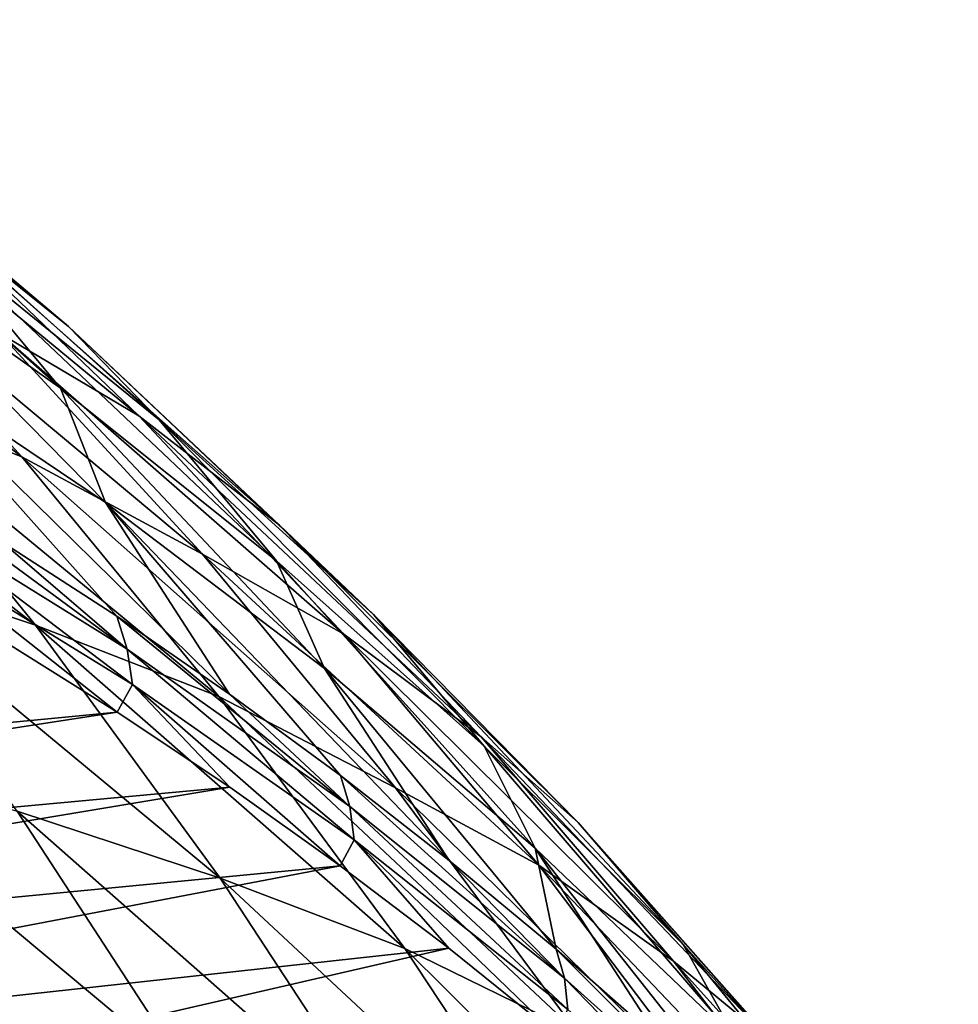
# Model space of a CAD drawing. Header units: metres. Extents: x -46 to 104, y -30 to 30.
# Tile 656 of 656: x 100.54 to 102.6, y 12.63 to 14.8. Entities that reach past the tile are written whole.
import ezdxf

# ---------------------------------------------------------------- set-up
doc = ezdxf.new("R2010")
doc.units = ezdxf.units.M
doc.layers.add('solid_26_000_502_XXX', color=7, linetype='CONTINUOUS')

msp = doc.modelspace()

# ---------------------------------------------------------------- linework, layer by layer
at = {"layer": 'solid_26_000_502_XXX'}
for points in [[(99.835938, 14.800532, 288.906219), (100.161575, 14.533039, 289.691772), (100.645378, 14.125284, 289.266998)], [(100.328156, 14.379827, 288.472931), (99.835938, 14.800532, 288.906219), (100.645378, 14.125284, 289.266998)], [(99.845215, 14.685184, 291.004395), (100.135315, 14.339009, 291.772095), (100.627701, 13.989314, 291.35257)], [(100.354111, 14.318362, 290.569702), (99.845215, 14.685184, 291.004395), (100.627701, 13.989314, 291.35257)], [(100.024628, 14.567628, 287.645294), (100.328156, 14.379827, 288.472931), (100.800346, 13.928741, 288.048004)], [(100.492836, 14.110349, 287.221985), (100.024628, 14.567628, 287.645294), (100.800346, 13.928741, 288.048004)], [(100.161575, 14.533039, 289.691772), (100.354111, 14.318362, 290.569702), (100.844864, 13.920156, 290.141876)], [(100.645378, 14.125284, 289.266998), (100.161575, 14.533039, 289.691772), (100.844864, 13.920156, 290.141876)], [(99.688087, 14.499033, 285.686493), (100.086479, 14.336838, 286.466614), (100.54277, 13.838323, 286.043762)], [(100.141754, 13.997739, 285.264984), (99.688087, 14.499033, 285.686493), (100.54277, 13.838323, 286.043762)], [(100.328156, 14.379827, 288.472931), (100.645378, 14.125284, 289.266998), (101.109901, 13.687951, 288.85022)], [(100.800346, 13.928741, 288.048004), (100.328156, 14.379827, 288.472931), (101.109901, 13.687951, 288.85022)], [(100.086479, 14.336838, 286.466614), (100.492836, 14.110349, 287.221985), (100.939941, 13.624226, 286.808105)], [(100.54277, 13.838323, 286.043762), (100.086479, 14.336838, 286.466614), (100.939941, 13.624226, 286.808105)], [(100.135315, 14.339009, 291.772095), (100.228203, 14.073318, 292.67923), (100.726967, 13.738251, 292.257996)], [(100.627701, 13.989314, 291.35257), (100.135315, 14.339009, 291.772095), (100.726967, 13.738251, 292.257996)], [(100.354111, 14.318362, 290.569702), (100.627701, 13.989314, 291.35257), (101.103073, 13.609827, 290.939331)], [(100.844864, 13.920156, 290.141876), (100.354111, 14.318362, 290.569702), (101.103073, 13.609827, 290.939331)], [(99.698975, 14.146953, 284.509674), (100.141754, 13.997739, 285.264984), (100.572487, 13.46804, 284.854279)], [(100.127617, 13.616269, 284.10025), (99.698975, 14.146953, 284.509674), (100.572487, 13.46804, 284.854279)], [(100.492836, 14.110349, 287.221985), (100.800346, 13.928741, 288.048004), (101.251434, 13.44831, 287.632416)], [(100.939941, 13.624226, 286.808105), (100.492836, 14.110349, 287.221985), (101.251434, 13.44831, 287.632416)], [(100.645378, 14.125284, 289.266998), (100.844864, 13.920156, 290.141876), (101.316338, 13.491497, 289.721832)], [(101.109901, 13.687951, 288.85022), (100.645378, 14.125284, 289.266998), (101.316338, 13.491497, 289.721832)], [(100.999794, 13.316341, 292.968323), (100.726967, 13.738251, 292.257996), (100.228203, 14.073318, 292.67923)], [(100.751358, 13.487738, 293.179016), (100.999794, 13.316341, 292.968323), (100.228203, 14.073318, 292.67923)], [(100.498764, 13.651119, 293.391113), (100.751358, 13.487738, 293.179016), (100.228203, 14.073318, 292.67923)], [(100.141754, 13.997739, 285.264984), (100.54277, 13.838323, 286.043762), (100.976067, 13.31108, 285.631714)], [(100.572487, 13.46804, 284.854279), (100.141754, 13.997739, 285.264984), (100.976067, 13.31108, 285.631714)], [(100.627701, 13.989314, 291.35257), (100.726967, 13.738251, 292.257996), (101.208923, 13.372513, 291.842743)], [(101.103073, 13.609827, 290.939331), (100.627701, 13.989314, 291.35257), (101.208923, 13.372513, 291.842743)], [(100.800346, 13.928741, 288.048004), (101.109901, 13.687951, 288.85022), (101.5541, 13.222026, 288.442383)], [(101.251434, 13.44831, 287.632416), (100.800346, 13.928741, 288.048004), (101.5541, 13.222026, 288.442383)], [(100.844864, 13.920156, 290.141876), (101.103073, 13.609827, 290.939331), (101.560371, 13.201404, 290.533356)], [(101.316338, 13.491497, 289.721832), (100.844864, 13.920156, 290.141876), (101.560371, 13.201404, 290.533356)], [(100.54277, 13.838323, 286.043762), (100.939941, 13.624226, 286.808105), (101.364937, 13.110352, 286.404602)], [(100.976067, 13.31108, 285.631714), (100.54277, 13.838323, 286.043762), (101.364937, 13.110352, 286.404602)], [(100.774361, 13.415395, 293.333221), (100.498764, 13.651119, 293.391113), (100.242157, 13.806385, 293.604523)], [(100.26757, 13.730253, 293.756256), (100.774361, 13.415395, 293.333221), (100.242157, 13.806385, 293.604523)], [(100.786293, 13.337457, 293.48764), (100.774361, 13.415395, 293.333221), (100.26757, 13.730253, 293.756256)], [(100.282227, 13.648046, 293.907867), (100.786293, 13.337457, 293.48764), (100.26757, 13.730253, 293.756256)], [(101.483543, 12.949934, 292.551697), (101.208923, 13.372513, 291.842743), (100.726967, 13.738251, 292.257996)], [(101.243904, 13.137037, 292.759186), (101.483543, 12.949934, 292.551697), (100.726967, 13.738251, 292.257996)], [(100.999794, 13.316341, 292.968323), (101.243904, 13.137037, 292.759186), (100.726967, 13.738251, 292.257996)], [(101.109901, 13.687951, 288.85022), (101.316338, 13.491497, 289.721832), (101.767426, 13.033385, 289.310577)], [(101.5541, 13.222026, 288.442383), (101.109901, 13.687951, 288.85022), (101.767426, 13.033385, 289.310577)], [(100.752548, 13.276877, 293.670074), (100.786293, 13.337457, 293.48764), (100.282227, 13.648046, 293.907867)], [(100.500824, 13.434232, 293.880371), (100.752548, 13.276877, 293.670074), (100.282227, 13.648046, 293.907867)], [(100.774361, 13.415395, 293.333221), (100.751358, 13.487738, 293.179016), (100.498764, 13.651119, 293.391113)], [(100.127617, 13.616269, 284.10025), (100.572487, 13.46804, 284.854279), (100.979294, 12.911145, 284.455353)], [(100.53244, 13.058639, 283.702606), (100.127617, 13.616269, 284.10025), (100.979294, 12.911145, 284.455353)], [(100.939941, 13.624226, 286.808105), (101.251434, 13.44831, 287.632416), (101.680367, 12.939638, 287.227081)], [(101.364937, 13.110352, 286.404602), (100.939941, 13.624226, 286.808105), (101.680367, 12.939638, 287.227081)], [(101.103073, 13.609827, 290.939331), (101.208923, 13.372513, 291.842743), (101.672958, 12.976958, 291.434479)], [(101.560371, 13.201404, 290.533356), (101.103073, 13.609827, 290.939331), (101.672958, 12.976958, 291.434479)], [(101.264687, 13.068684, 292.915741), (100.999794, 13.316341, 292.968323), (100.751358, 13.487738, 293.179016)], [(100.774361, 13.415395, 293.333221), (101.264687, 13.068684, 292.915741), (100.751358, 13.487738, 293.179016)], [(101.316338, 13.491497, 289.721832), (101.560371, 13.201404, 290.533356), (101.998566, 12.764961, 290.135529)], [(101.767426, 13.033385, 289.310577), (101.316338, 13.491497, 289.721832), (101.998566, 12.764961, 290.135529)], [(100.572487, 13.46804, 284.854279), (100.976067, 13.31108, 285.631714), (101.385368, 12.756328, 285.231415)], [(100.979294, 12.911145, 284.455353), (100.572487, 13.46804, 284.854279), (101.385368, 12.756328, 285.231415)], [(101.251434, 13.44831, 287.632416), (101.5541, 13.222026, 288.442383), (101.976974, 12.72856, 288.044373)], [(101.680367, 12.939638, 287.227081), (101.251434, 13.44831, 287.632416), (101.976974, 12.72856, 288.044373)], [(97.174606, 12.93282, 296.155518), (100.752548, 13.276877, 293.670074), (100.500824, 13.434232, 293.880371)], [(101.274117, 12.995244, 293.072815), (101.264687, 13.068684, 292.915741), (100.774361, 13.415395, 293.333221)], [(100.786293, 13.337457, 293.48764), (101.274117, 12.995244, 293.072815), (100.774361, 13.415395, 293.333221)], [(101.718559, 12.755149, 292.345978), (101.672958, 12.976958, 291.434479), (101.208923, 13.372513, 291.842743)], [(101.483543, 12.949934, 292.551697), (101.718559, 12.755149, 292.345978), (101.208923, 13.372513, 291.842743)], [(100.752548, 13.276877, 293.670074), (101.000114, 13.11156, 293.461182), (100.786293, 13.337457, 293.48764)], [(101.243408, 12.938375, 293.253815), (101.274117, 12.995244, 293.072815), (100.786293, 13.337457, 293.48764)], [(101.000114, 13.11156, 293.461182), (101.243408, 12.938375, 293.253815), (100.786293, 13.337457, 293.48764)], [(100.976067, 13.31108, 285.631714), (101.364937, 13.110352, 286.404602), (101.766853, 12.569882, 286.01236)], [(101.385368, 12.756328, 285.231415), (100.976067, 13.31108, 285.631714), (101.766853, 12.569882, 286.01236)], [(101.264687, 13.068684, 292.915741), (101.243904, 13.137037, 292.759186), (100.999794, 13.316341, 292.968323)], [(97.174606, 12.93282, 296.155518), (97.690903, 12.80524, 295.762268), (100.752548, 13.276877, 293.670074)], [(97.690903, 12.80524, 295.762268), (101.000114, 13.11156, 293.461182), (100.752548, 13.276877, 293.670074)], [(101.5541, 13.222026, 288.442383), (101.767426, 13.033385, 289.310577), (102.197067, 12.54689, 288.909088)], [(101.976974, 12.72856, 288.044373), (101.5541, 13.222026, 288.442383), (102.197067, 12.54689, 288.909088)], [(100.045921, 13.198499, 282.974457), (100.53244, 13.058639, 283.702606), (100.912521, 12.475322, 283.317566)], [(100.424576, 12.616058, 282.590607), (100.045921, 13.198499, 282.974457), (100.912521, 12.475322, 283.317566)], [(101.560371, 13.201404, 290.533356), (101.672958, 12.976958, 291.434479), (102.117973, 12.552512, 291.034149)], [(101.998566, 12.764961, 290.135529), (101.560371, 13.201404, 290.533356), (102.117973, 12.552512, 291.034149)], [(101.737335, 12.690974, 292.504791), (101.483543, 12.949934, 292.551697), (101.243904, 13.137037, 292.759186)], [(101.264687, 13.068684, 292.915741), (101.737335, 12.690974, 292.504791), (101.243904, 13.137037, 292.759186)], [(97.690903, 12.80524, 295.762268), (98.197968, 12.644893, 295.369202), (101.000114, 13.11156, 293.461182)], [(98.197968, 12.644893, 295.369202), (101.243408, 12.938375, 293.253815), (101.000114, 13.11156, 293.461182)], [(101.364937, 13.110352, 286.404602), (101.680367, 12.939638, 287.227081), (102.086166, 12.403893, 286.833008)], [(101.766853, 12.569882, 286.01236), (101.364937, 13.110352, 286.404602), (102.086166, 12.403893, 286.833008)], [(101.744484, 12.622247, 292.664398), (101.737335, 12.690974, 292.504791), (101.264687, 13.068684, 292.915741)], [(101.274117, 12.995244, 293.072815), (101.744484, 12.622247, 292.664398), (101.264687, 13.068684, 292.915741)], [(100.53244, 13.058639, 283.702606), (100.979294, 12.911145, 284.455353), (101.361259, 12.328326, 284.069061)], [(100.912521, 12.475322, 283.317566), (100.53244, 13.058639, 283.702606), (101.361259, 12.328326, 284.069061)], [(101.767426, 13.033385, 289.310577), (101.998566, 12.764961, 290.135529), (102.416664, 12.301483, 289.746765)], [(102.197067, 12.54689, 288.909088), (101.767426, 13.033385, 289.310577), (102.416664, 12.301483, 289.746765)], [(101.243408, 12.938375, 293.253815), (101.482368, 12.757372, 293.048004), (101.274117, 12.995244, 293.072815)], [(101.716827, 12.568663, 292.843872), (101.744484, 12.622247, 292.664398), (101.274117, 12.995244, 293.072815)], [(101.482368, 12.757372, 293.048004), (101.716827, 12.568663, 292.843872), (101.274117, 12.995244, 293.072815)], [(102.174171, 12.343016, 291.940491), (102.117973, 12.552512, 291.034149), (101.672958, 12.976958, 291.434479)], [(101.948822, 12.552801, 292.142212), (102.174171, 12.343016, 291.940491), (101.672958, 12.976958, 291.434479)], [(101.718559, 12.755149, 292.345978), (101.948822, 12.552801, 292.142212), (101.672958, 12.976958, 291.434479)], [(98.197968, 12.644893, 295.369202), (98.694389, 12.45225, 294.977448), (101.243408, 12.938375, 293.253815)], [(98.694389, 12.45225, 294.977448), (101.482368, 12.757372, 293.048004), (101.243408, 12.938375, 293.253815)], [(101.737335, 12.690974, 292.504791), (101.718559, 12.755149, 292.345978), (101.483543, 12.949934, 292.551697)], [(101.680367, 12.939638, 287.227081), (101.976974, 12.72856, 288.044373), (102.377563, 12.208668, 287.657074)], [(102.086166, 12.403893, 286.833008), (101.680367, 12.939638, 287.227081), (102.377563, 12.208668, 287.657074)], [(100.979294, 12.911145, 284.455353), (101.385368, 12.756328, 285.231415), (101.76973, 12.175351, 284.843781)], [(101.361259, 12.328326, 284.069061), (100.979294, 12.911145, 284.455353), (101.76973, 12.175351, 284.843781)], [(101.998566, 12.764961, 290.135529), (102.117973, 12.552512, 291.034149), (102.542946, 12.100167, 290.642639)], [(102.416664, 12.301483, 289.746765), (101.998566, 12.764961, 290.135529), (102.542946, 12.100167, 290.642639)], [(98.694389, 12.45225, 294.977448), (99.178986, 12.227798, 294.587891), (101.482368, 12.757372, 293.048004)], [(99.178986, 12.227798, 294.587891), (101.716827, 12.568663, 292.843872), (101.482368, 12.757372, 293.048004)], [(101.385368, 12.756328, 285.231415), (101.766853, 12.569882, 286.01236), (102.144806, 12.004033, 285.632263)], [(101.76973, 12.175351, 284.843781), (101.385368, 12.756328, 285.231415), (102.144806, 12.004033, 285.632263)], [(102.191147, 12.283195, 292.10144), (101.948822, 12.552801, 292.142212), (101.718559, 12.755149, 292.345978)], [(101.737335, 12.690974, 292.504791), (102.191147, 12.283195, 292.10144), (101.718559, 12.755149, 292.345978)], [(101.976974, 12.72856, 288.044373), (102.197067, 12.54689, 288.909088), (102.604271, 12.033149, 288.51828)], [(102.377563, 12.208668, 287.657074), (101.976974, 12.72856, 288.044373), (102.604271, 12.033149, 288.51828)], [(102.196251, 12.21938, 292.263458), (102.191147, 12.283195, 292.10144), (101.737335, 12.690974, 292.504791)], [(101.744484, 12.622247, 292.664398), (102.196251, 12.21938, 292.263458), (101.737335, 12.690974, 292.504791)]]:
    msp.add_3dface(points, dxfattribs=at)

doc.saveas('drawing.dxf')
